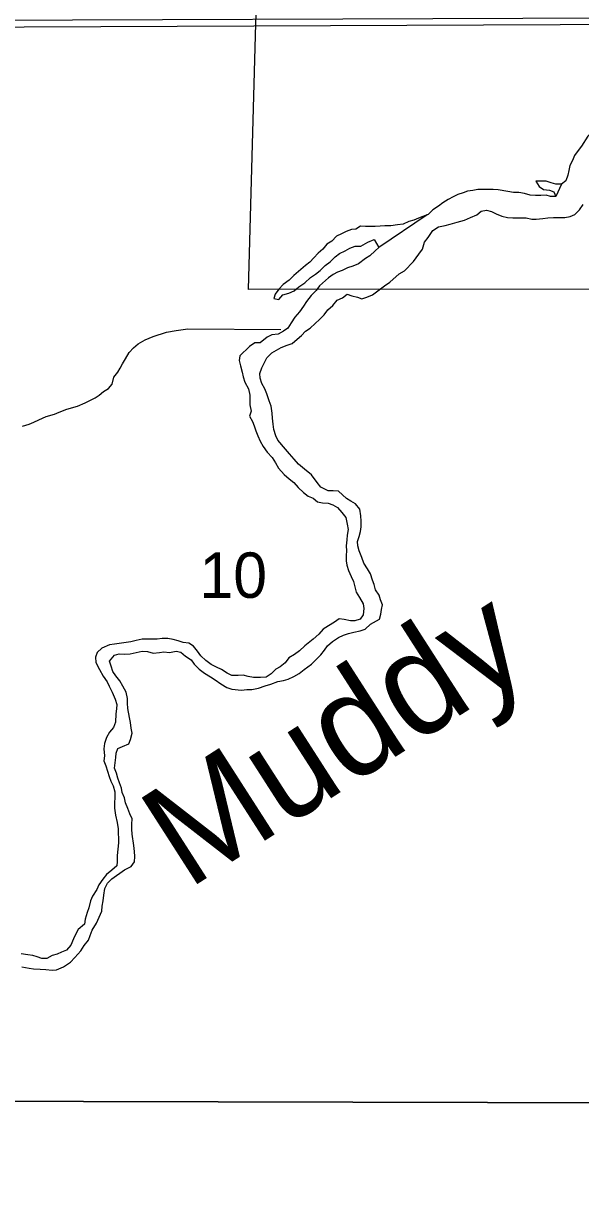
# Model space of a CAD drawing. Extents: x 1588073 to 2013523, y 1090242 to 1357120.
# Drawn here: x 1766819 to 1769532, y 1238801 to 1244471 of the extents above; entities that cross this region are included whole.
import ezdxf

# ---------------------------------------------------------------- set-up
doc = ezdxf.new("R2010")
doc.units = 0
for name, color, linetype in [('GM_X_City_Street', 7, 'Continuous'), ('GM_X_Corporation', 7, 'Continuous'), ('GM_X_County_Road', 7, 'Continuous'), ('GM_X_Major_River', 7, 'Continuous'), ('GM_X_Major_River_Text', 7, 'Continuous'), ('GM_X_Minor_River', 7, 'Continuous'), ('GM_X_Section', 7, 'Continuous'), ('GM_X_Section_Text', 7, 'Continuous')]:
    doc.layers.add(name, color=color, linetype=linetype)

msp = doc.modelspace()

# ---------------------------------------------------------------- linework, layer by layer
at = {"layer": 'GM_X_City_Street'}
msp.add_lwpolyline([(1767941.4, 1244458.2), (1770550.9, 1244468.9)], dxfattribs=at)
at = {"layer": 'GM_X_Corporation'}
msp.add_lwpolyline([(1767998.9, 1245902.1), (1766913.1, 1245858.9), (1766913.4, 1246359.8), (1768015.7, 1246399.5), (1768182.7, 1251343.5), (1770699.9, 1251341.8), (1773353.1, 1251311.8), (1773160.9, 1243180), (1767915.8, 1243174.7), (1767950.6, 1244469.3)], close=True, dxfattribs=at)
at = {"layer": 'GM_X_County_Road'}
msp.add_lwpolyline([(1765331.9, 1244447.6), (1767941.4, 1244458.2), (1767941.4, 1244458.2)], dxfattribs=at)
at = {"layer": 'GM_X_Major_River'}
for p, q in [((1769438.6, 1243686.7), (1769412.1, 1243627.9)), ((1768785, 1243537.6), (1768549.7, 1243378.3))]:
    msp.add_line(p, q, dxfattribs=at)
for points in [[(1769843.4, 1243962.2), (1769807.3, 1243986.2), (1769773.3, 1243990.1), (1769747.3, 1243988), (1769721.3, 1243985.9), (1769697.3, 1243979.8), (1769671.3, 1243977.8), (1769643.3, 1243967.6), (1769613.3, 1243959.5), (1769589.3, 1243943.4), (1769567.4, 1243921.3), (1769535.5, 1243873), (1769519.5, 1243850.9), (1769501.6, 1243826.8), (1769491.7, 1243802.7), (1769479.7, 1243778.6), (1769473.8, 1243754.5), (1769469.8, 1243730.4), (1769459.9, 1243704.3), (1769438.6, 1243686.7)], [(1769438.6, 1243686.7), (1769411.9, 1243688.1), (1769387.9, 1243694), (1769363.9, 1243702), (1769313.8, 1243701.8), (1769329.9, 1243675.8), (1769351.9, 1243661.8), (1769380, 1243657.9), (1769402, 1243649.9), (1769412.1, 1243627.9)], [(1769412.1, 1243627.9), (1769386.1, 1243627.8), (1769364, 1243633.8), (1769338, 1243631.7), (1769312, 1243631.6), (1769286, 1243633.5), (1769258, 1243641.5), (1769231.9, 1243647.4), (1769205.9, 1243647.3), (1769177.9, 1243651.2), (1769129.8, 1243659.1), (1769105.8, 1243661.1), (1769031.8, 1243660.8), (1769007.8, 1243656.7), (1768981.8, 1243652.6), (1768959.8, 1243644.5), (1768933.8, 1243636.4), (1768911.8, 1243626.3), (1768887.8, 1243612.2), (1768861.9, 1243596.1), (1768839.9, 1243580), (1768811.9, 1243561.8), (1768790, 1243539.7), (1768785, 1243537.6)], [(1768394.8, 1243151.3), (1768418.9, 1243143.4), (1768444.9, 1243137.4), (1768466.9, 1243129.5), (1768490.9, 1243137.6), (1768518.9, 1243147.7), (1768544.9, 1243167.8), (1768576.8, 1243192), (1768602.8, 1243210.1), (1768648.7, 1243250.4), (1768674.7, 1243264.5), (1768718.6, 1243310.8), (1768744.5, 1243347), (1768762.4, 1243371.1), (1768772.3, 1243405.2), (1768790.3, 1243427.4), (1768812.2, 1243461.6), (1768840.2, 1243479.7), (1768872.2, 1243485.8), (1768896.2, 1243491.9), (1768930.2, 1243502), (1768966.2, 1243512.2), (1768996.1, 1243524.3), (1769026.1, 1243538.4), (1769048.1, 1243556.6), (1769074.1, 1243560.6), (1769098.1, 1243554.7), (1769120.2, 1243542.8), (1769148.2, 1243530.8), (1769176.2, 1243524.9), (1769202.3, 1243522.9), (1769266.3, 1243523.1), (1769294.3, 1243517.2), (1769316.3, 1243517.3), (1769348.3, 1243519.4), (1769372.3, 1243523.5), (1769400.3, 1243525.6), (1769454.4, 1243525.8), (1769480.4, 1243529.8), (1769504.4, 1243539.9), (1769526.3, 1243562.1), (1769544.2, 1243588.2)], [(1768785, 1243537.6), (1768742, 1243521.5), (1768720, 1243511.4), (1768696, 1243505.3), (1768668.1, 1243493.2), (1768640.1, 1243489.1), (1768608.1, 1243485), (1768578, 1243484.9), (1768556, 1243482.8), (1768532, 1243480.7), (1768484, 1243480.6), (1768460, 1243482.5), (1768438, 1243468.4), (1768416, 1243466.3), (1768390, 1243456.2), (1768368, 1243446.1), (1768344, 1243434), (1768320.1, 1243409.8), (1768296.1, 1243395.7), (1768276.2, 1243371.6), (1768254.2, 1243351.5), (1768232.3, 1243329.3), (1768214.3, 1243307.2), (1768192.4, 1243291.1), (1768136.5, 1243242.8), (1768112.5, 1243220.6), (1768084.5, 1243198.5), (1768062.6, 1243176.4), (1768044.6, 1243152.2), (1768038.7, 1243130.1), (1768062.7, 1243126.2), (1768082.7, 1243148.3), (1768110.7, 1243156.5), (1768136.7, 1243168.6), (1768160.6, 1243186.7), (1768188.6, 1243206.8), (1768216.5, 1243233), (1768240.5, 1243249.1), (1768264.5, 1243267.3), (1768288.4, 1243291.4), (1768312.4, 1243309.5), (1768336.3, 1243333.7), (1768358.3, 1243349.8), (1768386.3, 1243361.9), (1768408.2, 1243376), (1768434.2, 1243386.1), (1768462.2, 1243386.2), (1768496.2, 1243404.4), (1768526.2, 1243418.5), (1768549.7, 1243378.3)], [(1768549.7, 1243378.3), (1768532.3, 1243362.4), (1768506.4, 1243338.2), (1768484.4, 1243326.1), (1768450.5, 1243299.9), (1768422.5, 1243287.8), (1768396.5, 1243279.7), (1768370.5, 1243267.6), (1768348.5, 1243259.5), (1768326.5, 1243247.4), (1768304.6, 1243231.3), (1768260.7, 1243193), (1768244.7, 1243168.9), (1768220.8, 1243144.8), (1768196.8, 1243116.6), (1768182.9, 1243092.5), (1768162.9, 1243066.3), (1768141, 1243040.2), (1768123.1, 1243012.1), (1768107.1, 1242985.9), (1768085.2, 1242971.8), (1768059.2, 1242957.7), (1768029.2, 1242953.6), (1768005.2, 1242941.5), (1767971.2, 1242915.3), (1767945.2, 1242915.2), (1767919.3, 1242897.1), (1767873.4, 1242850.8), (1767869.4, 1242828.7), (1767875.5, 1242802.7)], [(1768221.1, 1242272.2), (1768187, 1242300.2), (1768158.9, 1242324.2), (1768136.8, 1242348.2), (1768114.7, 1242374.2), (1768094.7, 1242396.2), (1768058.5, 1242440.2), (1768048.5, 1242462.2), (1768038.4, 1242492.3), (1768034.3, 1242518.3), (1768032.2, 1242548.4), (1768030.2, 1242572.5), (1768026.1, 1242606.6), (1768016, 1242632.6), (1768003.9, 1242666.7), (1767993.9, 1242690.7), (1767979.8, 1242716.8), (1767971.7, 1242742.8), (1767969.6, 1242764.9), (1767979.6, 1242793), (1768003.5, 1242841.2), (1768029.4, 1242865.3), (1768051.4, 1242879.5), (1768073.4, 1242891.6), (1768103.3, 1242903.7), (1768127.3, 1242911.8), (1768151.3, 1242931.9), (1768173.3, 1242950), (1768193.2, 1242972.2), (1768215.2, 1242986.3), (1768239.1, 1243008.4), (1768261.1, 1243028.6), (1768283, 1243050.7), (1768301, 1243074.8), (1768324.9, 1243096.9), (1768346.9, 1243123.1), (1768372.9, 1243133.2), (1768394.8, 1243151.3)], [(1767875.5, 1242802.7), (1767883.6, 1242772.6), (1767889.6, 1242748.6), (1767897.7, 1242722.5), (1767915.8, 1242690.5), (1767921.9, 1242660.4), (1767922, 1242634.3), (1767922, 1242612.3), (1767928.1, 1242582.2), (1767920.2, 1242558.1), (1767934.2, 1242532.1), (1767942.3, 1242510), (1767950.4, 1242486), (1767960.4, 1242461.9), (1767972.5, 1242435.9), (1767986.6, 1242409.9), (1768006.7, 1242381.9), (1768030.8, 1242355.9), (1768046.8, 1242329.8), (1768060.9, 1242303.8), (1768089, 1242273.8), (1768113.1, 1242251.8), (1768135.1, 1242233.8), (1768157.2, 1242209.8), (1768183.3, 1242185.8), (1768205.3, 1242167.9), (1768229.4, 1242157.9), (1768251.4, 1242139.9), (1768275.5, 1242136), (1768303.5, 1242134.1), (1768325.5, 1242126.1), (1768347.6, 1242112.1), (1768369.6, 1242088.1), (1768389.7, 1242064.1), (1768395.8, 1242032.1), (1768399.9, 1242006), (1768395.9, 1241977.9), (1768394, 1241955.8), (1768390.1, 1241925.7), (1768392.1, 1241901.7), (1768390.2, 1241879.6), (1768390.3, 1241853.5), (1768394.3, 1241831.5), (1768402.4, 1241805.4), (1768414.5, 1241777.4), (1768426.6, 1241753.3), (1768438.7, 1241701.2), (1768454.8, 1241675.2), (1768472.9, 1241643.2), (1768476.9, 1241621.1), (1768473, 1241591), (1768459.1, 1241568.9), (1768433.1, 1241560.8), (1768411, 1241560.7), (1768381, 1241566.7), (1768357, 1241570.6), (1768333, 1241554.5), (1768305.1, 1241536.3), (1768279.1, 1241520.2), (1768257.1, 1241496.1), (1768229.2, 1241471.9), (1768189.3, 1241439.7), (1768163.3, 1241415.5), (1768139.3, 1241397.4), (1768111.4, 1241381.3), (1768093.4, 1241357.1), (1768069.5, 1241337), (1768047.5, 1241324.9), (1768025.5, 1241302.8), (1768001.6, 1241286.6), (1767973.6, 1241284.6), (1767939.6, 1241284.4), (1767913.5, 1241290.4), (1767889.5, 1241296.3), (1767865.5, 1241294.2), (1767833.5, 1241294.1), (1767811.4, 1241306.1), (1767783.4, 1241324.1), (1767759.3, 1241336), (1767733.3, 1241348), (1767707.2, 1241368), (1767683.1, 1241389.9), (1767667.1, 1241414), (1767647, 1241438), (1767624.9, 1241451.9), (1767596.9, 1241455.9), (1767572.9, 1241463.8), (1767548.9, 1241469.8), (1767522.8, 1241475.7), (1767494.8, 1241475.6), (1767470.8, 1241471.5), (1767396.8, 1241471.3), (1767368.8, 1241465.2), (1767342.8, 1241459.1), (1767318.8, 1241455), (1767296.8, 1241452.9), (1767262.8, 1241446.8), (1767238.8, 1241444.7), (1767200.8, 1241428.6), (1767178.9, 1241406.4), (1767170.9, 1241384.3)], [(1767278.5, 1240794.9), (1767272.5, 1240819), (1767262.4, 1240843), (1767266.3, 1240869.1), (1767268.3, 1240895.2), (1767270.2, 1240917.3), (1767278.1, 1240939.4), (1767302.1, 1240949.5), (1767332.1, 1240961.6), (1767340.1, 1240983.7), (1767348, 1241013.8), (1767343.9, 1241037.9), (1767339.8, 1241065.9), (1767335.8, 1241090), (1767327.6, 1241134.1), (1767325.6, 1241160.2), (1767325.5, 1241182.2), (1767319.4, 1241214.3), (1767303.4, 1241242.3), (1767289.3, 1241268.4), (1767269.2, 1241292.4), (1767255.1, 1241314.4), (1767247.1, 1241340.4), (1767239, 1241364.5), (1767262.9, 1241394.6), (1767284.9, 1241400.7), (1767310.9, 1241398.8), (1767338.9, 1241400.9), (1767396.9, 1241413.1), (1767423, 1241411.2), (1767451, 1241403.3), (1767481, 1241407.4), (1767503, 1241409.4), (1767531, 1241407.5), (1767563, 1241413.6), (1767585, 1241407.7), (1767609.1, 1241389.7), (1767635.2, 1241371.8), (1767651.2, 1241349.7), (1767675.3, 1241325.7), (1767701.4, 1241305.8), (1767729.4, 1241287.8), (1767753.5, 1241273.8), (1767779.6, 1241253.9), (1767809.6, 1241235.9), (1767833.6, 1241227.9), (1767881.7, 1241224.1), (1767907.7, 1241226.2), (1767931.7, 1241226.2), (1767963.7, 1241232.4), (1767995.7, 1241244.5), (1768023.7, 1241252.6), (1768057.7, 1241264.8), (1768085.7, 1241270.9), (1768107.7, 1241277), (1768135.6, 1241289.1), (1768161.6, 1241305.2), (1768185.6, 1241323.3), (1768221.5, 1241349.5), (1768267.4, 1241395.8), (1768285.4, 1241417.9), (1768299.3, 1241440), (1768323.3, 1241460.2), (1768353.2, 1241480.3), (1768377.2, 1241490.4), (1768401.2, 1241498.5), (1768427.2, 1241506.6), (1768459.2, 1241512.8), (1768483.2, 1241520.8), (1768509.1, 1241545), (1768553.1, 1241569.2), (1768559, 1241593.3), (1768563, 1241615.4), (1768566.9, 1241639.4), (1768556.9, 1241663.5), (1768550.8, 1241685.5), (1768532.7, 1241711.6), (1768526.6, 1241737.6), (1768518.6, 1241759.6), (1768508.5, 1241789.7), (1768494.4, 1241813.7), (1768476.3, 1241841.8), (1768466.3, 1241869.8), (1768454.2, 1241901.9), (1768448.1, 1241925.9), (1768446, 1241948), (1768454, 1241972.1), (1768459.9, 1241996.2), (1768463.9, 1242018.2), (1768463.8, 1242046.3), (1768461.7, 1242072.4), (1768457.6, 1242104.5), (1768435.6, 1242130.5), (1768413.5, 1242144.4), (1768391.5, 1242156.4), (1768353.3, 1242192.4), (1768327.3, 1242194.3), (1768303.3, 1242194.2), (1768267.3, 1242212.2), (1768249.2, 1242234.2), (1768221.1, 1242272.2)], [(1767170.9, 1241384.3), (1767171, 1241358.2), (1767189.1, 1241324.2), (1767207.2, 1241292.2), (1767227.3, 1241264.2), (1767237.3, 1241242.1), (1767251.4, 1241214.1), (1767265.5, 1241180), (1767273.6, 1241154), (1767271.6, 1241131.9), (1767269.7, 1241107.8), (1767267.8, 1241067.7), (1767257.9, 1241041.6), (1767237.9, 1241019.5), (1767224, 1240993.3), (1767214, 1240963.2), (1767210.1, 1240937.1), (1767214.2, 1240903.1), (1767210.3, 1240879), (1767220.3, 1240854.9), (1767236.5, 1240802.8), (1767244.5, 1240780.8), (1767256.6, 1240756.8), (1767264.7, 1240728.7), (1767264.8, 1240702.6), (1767262.8, 1240672.5), (1767262.9, 1240648.5), (1767267, 1240614.4), (1767275.1, 1240578.3), (1767281.2, 1240548.2), (1767281.4, 1240480), (1767279.4, 1240449.9), (1767275.5, 1240417.8), (1767275.6, 1240389.8), (1767273.7, 1240367.7), (1767249.7, 1240347.6), (1767223.8, 1240325.4), (1767205.8, 1240303.3), (1767185.9, 1240275.1), (1767175.9, 1240253), (1767156, 1240220.9), (1767146.1, 1240196.8), (1767138.1, 1240162.7), (1767130.2, 1240140.6), (1767120.3, 1240108.4), (1767116.3, 1240084.4), (1767086.4, 1240058.2), (1767074.4, 1240036.1), (1767062.5, 1240012), (1767050.6, 1239981.8), (1767028.6, 1239957.7), (1767004.6, 1239947.6), (1766982.7, 1239937.5), (1766958.7, 1239931.4), (1766932.7, 1239917.3), (1766908.7, 1239917.2), (1766886.6, 1239925.2), (1766864.6, 1239931.1), (1766840.6, 1239935.1), (1766808.6, 1239939)], [(1766810.7, 1239876.8), (1766846.8, 1239868.9), (1766868.8, 1239866.9), (1766900.8, 1239865), (1766928.8, 1239863.1), (1766958.9, 1239859.2), (1766980.9, 1239861.3), (1767014.8, 1239875.4), (1767048.8, 1239899.6), (1767068.7, 1239921.7), (1767098.7, 1239953.9), (1767114.6, 1239980.1), (1767136.6, 1240006.2), (1767144.5, 1240028.3), (1767154.4, 1240054.4), (1767174.4, 1240088.6), (1767188.3, 1240118.7), (1767200.2, 1240146.8), (1767202.1, 1240170.9), (1767208.1, 1240197), (1767210, 1240225.1), (1767215.9, 1240257.2), (1767227.9, 1240283.3), (1767249.8, 1240305.4), (1767311.7, 1240347.7), (1767343.7, 1240363.9), (1767359.7, 1240388), (1767361.6, 1240414.1), (1767359.5, 1240438.1), (1767357.4, 1240466.2), (1767349.3, 1240522.4), (1767347.2, 1240546.4), (1767347.2, 1240570.5), (1767349.1, 1240596.6), (1767337, 1240620.6), (1767326.9, 1240646.7), (1767316.9, 1240674.7), (1767310.8, 1240698.8), (1767300.7, 1240724.8), (1767296.7, 1240746.9), (1767286.6, 1240772.9), (1767278.5, 1240794.9)]]:
    msp.add_lwpolyline(points, dxfattribs=at)
at = {"layer": 'GM_X_Minor_River'}
msp.add_lwpolyline([(1766815.2, 1242508.1), (1766847.3, 1242517.9), (1766869.4, 1242527.8), (1766893.5, 1242539.7), (1766929.7, 1242555.6), (1766969.8, 1242567.3), (1766993.9, 1242577.2), (1767030, 1242591), (1767082.2, 1242606.7), (1767120.3, 1242622.6), (1767168.5, 1242646.3), (1767188.7, 1242660.2), (1767208.8, 1242678.2), (1767232.9, 1242692.1), (1767251.1, 1242714), (1767259.3, 1242748.1), (1767279.5, 1242772), (1767289.7, 1242792), (1767301.8, 1242812), (1767316, 1242836), (1767334.2, 1242867.9), (1767354.4, 1242889.9), (1767378.5, 1242909.8), (1767412.7, 1242929.6), (1767450.9, 1242945.5), (1767515.1, 1242967.1), (1767563.2, 1242974.8), (1767619.3, 1242982.5), (1768071.7, 1242979.5)], dxfattribs=at)
at = {"layer": 'GM_X_Section'}
for points in [[(1765302.4, 1244480.3), (1770567.6, 1244500.5), (1770389.4, 1239212.8), (1765142.6, 1239224.6)], [(1770389.4, 1239212.8), (1770212.6, 1233839.2), (1764954.4, 1233927.1), (1765142.6, 1239224.6)]]:
    msp.add_lwpolyline(points, close=True, dxfattribs=at)

# ---------------------------------------------------------------- texts
at = {"layer": 'GM_X_Major_River_Text'}
msp.add_text('Muddy', height=500.3, rotation=32.7043, dxfattribs=at).set_placement((1767619.4, 1240249.2))
at = {"layer": 'GM_X_Section_Text'}
msp.add_text('10', height=221, rotation=0, dxfattribs=at).set_placement((1767676.5, 1241672.9))

doc.saveas('drawing.dxf')
